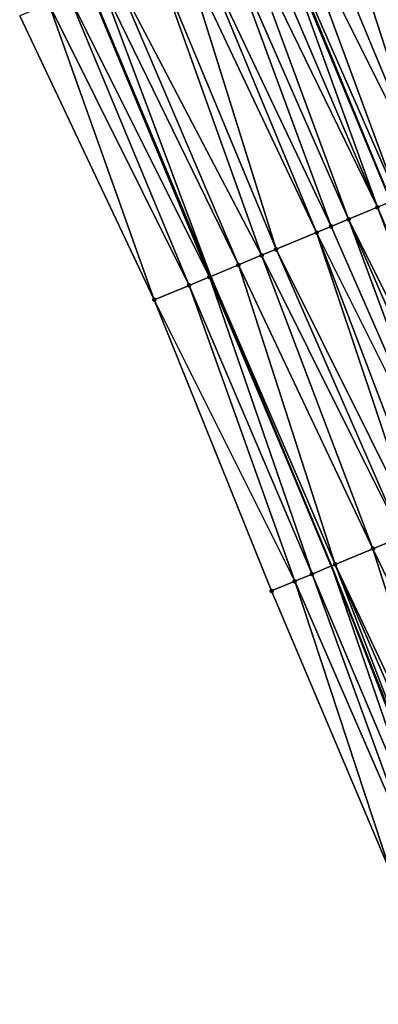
# Model space of a CAD drawing. Header units: feet. Extents: x 2004186 to 2014793, y 836912 to 864902.
# Tile 339 of 656: x 2010293 to 2010316, y 848034 to 848097. Entities that reach past the tile are written whole.
import ezdxf

# ---------------------------------------------------------------- set-up
doc = ezdxf.new("R2010")
doc.units = ezdxf.units.FT
doc.header["$LTSCALE"] = 100
doc.header["$MEASUREMENT"] = 0
for name, color, linetype, lineweight in [('EP_Travel Lane', 5, 'Continuous', 40), ('GPL_Skip Line', 2, 'Continuous', 40), ('Road Shots', 4, 'Continuous', 200), ('Road X-Section', 30, 'Continuous', 13)]:
    doc.layers.add(name, color=color, linetype=linetype, lineweight=lineweight)
doc.layers.add('I-77 SB_MM21-27-Surface-Border', color=7, linetype='Continuous')
doc.layers.add('I-77 SB_MM21-27-Surface-TIN', color=7, linetype='Continuous')

msp = doc.modelspace()

# ---------------------------------------------------------------- linework, layer by layer
at = {"layer": 'EP_Travel Lane'}
msp.add_polyline3d([(2010411.27561073, 847801.6155537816, 431.5946390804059), (2010404.664397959, 847820.4911271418, 431.5215384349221), (2010398.053152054, 847839.3667951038, 431.4753545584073), (2010391.291403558, 847857.8650233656, 431.416789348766), (2010384.405827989, 847876.6421531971, 431.3169357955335), (2010377.520197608, 847895.4194325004, 431.2697150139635), (2010370.634593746, 847914.1966394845, 431.1969690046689), (2010363.638101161, 847932.5998166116, 431.1206597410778), (2010356.528513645, 847951.2935980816, 431.1153276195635), (2010349.418995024, 847969.9871984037, 431.0514817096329), (2010342.428434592, 847988.3403477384, 430.9910314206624), (2010335.069173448, 848006.9369856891, 430.9005451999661), (2010327.709890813, 848025.5336779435, 430.8292895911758), (2010320.350612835, 848044.1303584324, 430.7538676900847), (2010313.096629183, 848062.3908315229, 430.6781007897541), (2010305.390469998, 848080.8465041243, 430.5989821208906), (2010297.684316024, 848099.3021642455, 430.5160583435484)], dxfattribs=at)
at = {"layer": 'GPL_Skip Line'}
msp.add_polyline3d([(2010422.965392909, 847805.7298375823, 432.0990983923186), (2010416.32843218, 847824.5963541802, 432.0262505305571), (2010409.691460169, 847843.4629028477, 431.9625323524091), (2010402.875732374, 847862.105767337, 431.9007132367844), (2010395.992691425, 847880.8838705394, 431.8150787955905), (2010389.109602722, 847899.6621040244, 431.7753469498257), (2010382.226526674, 847918.4403029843, 431.7234295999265), (2010375.19105259, 847936.9974819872, 431.6554652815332), (2010368.098361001, 847955.6975032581, 431.596892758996), (2010361.005655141, 847974.3975621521, 431.5504159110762), (2010353.967335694, 847992.9289843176, 431.4755962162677), (2010346.605653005, 848011.5247025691, 431.3982657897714), (2010339.243966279, 848030.1204310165, 431.3245462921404), (2010331.882245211, 848048.7162462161, 431.2815498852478), (2010324.561540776, 848067.1436544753, 431.2263298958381), (2010316.89390634, 848085.6152723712, 431.1424802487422), (2010309.226277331, 848104.0868771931, 431.0546505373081)], dxfattribs=at)
at = {"layer": 'I-77 SB_MM21-27-Surface-Border', "color": 3, "linetype": 'ByBlock', "lineweight": -2}
msp.add_polyline3d([(2010407.113855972, 847800.1508731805, 431.433307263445), (2010401.986137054, 847819.5486046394, 431.4328845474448), (2010394.028547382, 847837.9504286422, 431.3309332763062), (2010387.102347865, 847856.3315577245, 431.2563549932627), (2010380.604963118, 847875.2507694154, 431.1648142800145), (2010372.980670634, 847893.7575748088, 431.0657531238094), (2010365.732000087, 847912.4018871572, 430.9826047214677), (2010358.568744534, 847930.6702650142, 430.9181466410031), (2010351.456411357, 847949.3628909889, 430.8815903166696), (2010344.717938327, 847968.1977442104, 430.8386513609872), (2010337.570430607, 847986.4083957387, 430.760817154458), (2010331.111513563, 848005.3630545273, 430.7032324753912), (2010323.165819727, 848023.7265324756, 430.6018029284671), (2010316.892724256, 848042.7551530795, 430.5724557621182), (2010309.267378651, 848060.8033689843, 430.4866649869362), (2010301.796048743, 848079.3564190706, 430.4260753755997), (2010293.216183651, 848097.4499587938, 430.3221133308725)], dxfattribs=at)
at = {"layer": 'I-77 SB_MM21-27-Surface-TIN', "color": 128, "linetype": 'ByBlock', "lineweight": -2}
for points in [[(2010316.12575845, 848106.946873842, 431.3301410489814), (2010314.832464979, 848106.4107842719, 431.2813275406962), (2010323.412318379, 848088.3172727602, 431.3938821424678)], [(2010314.832464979, 848106.4107842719, 431.2813275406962), (2010313.16966551, 848105.7215107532, 431.2138527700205), (2010321.934262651, 848087.7046135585, 431.3425330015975)], [(2010314.832464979, 848106.4107842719, 431.2813275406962), (2010321.934262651, 848087.7046135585, 431.3425330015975), (2010323.412318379, 848088.3172727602, 431.3938821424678)], [(2010313.16966551, 848105.7215107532, 431.2138527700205), (2010311.691623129, 848105.1088193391, 431.152706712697), (2010319.347688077, 848086.6324045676, 431.2358251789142)], [(2010313.16966551, 848105.7215107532, 431.2138527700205), (2010319.347688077, 848086.6324045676, 431.2358251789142), (2010321.934262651, 848087.7046135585, 431.3425330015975)], [(2010311.691623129, 848105.1088193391, 431.152706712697), (2010310.398326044, 848104.5727384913, 431.1065462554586), (2010319.347688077, 848086.6324045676, 431.2358251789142)], [(2010310.398326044, 848104.5727384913, 431.1065462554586), (2010309.289797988, 848104.1132109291, 431.0579486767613), (2010317.315368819, 848085.7899803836, 431.1598116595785)], [(2010310.398326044, 848104.5727384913, 431.1065462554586), (2010317.315368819, 848085.7899803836, 431.1598116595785), (2010319.347688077, 848086.6324045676, 431.2358251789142)], [(2010308.181282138, 848103.6536539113, 431.0003919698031), (2010307.257518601, 848103.2706905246, 430.9526697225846), (2010316.022081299, 848085.2538764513, 431.1066289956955)], [(2010308.181282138, 848103.6536539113, 431.0003919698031), (2010316.022081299, 848085.2538764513, 431.1066289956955), (2010309.226277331, 848104.0868771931, 431.0546505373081)], [(2010309.289797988, 848104.1132109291, 431.0579486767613), (2010309.226277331, 848104.0868771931, 431.0546505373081), (2010316.89390634, 848085.6152723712, 431.1424802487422)], [(2010316.022081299, 848085.2538764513, 431.1066289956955), (2010316.89390634, 848085.6152723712, 431.1424802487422), (2010309.226277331, 848104.0868771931, 431.0546505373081)], [(2010309.289797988, 848104.1132109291, 431.0579486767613), (2010316.89390634, 848085.6152723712, 431.1424802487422), (2010317.315368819, 848085.7899803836, 431.1598116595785)], [(2010307.257518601, 848103.2706905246, 430.9526697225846), (2010306.148991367, 848102.8111609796, 430.9034690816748), (2010314.174550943, 848084.487957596, 431.0135919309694)], [(2010307.257518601, 848103.2706905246, 430.9526697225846), (2010314.174550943, 848084.487957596, 431.0135919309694), (2010316.022081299, 848085.2538764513, 431.1066289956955)], [(2010306.148991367, 848102.8111609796, 430.9034690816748), (2010304.48621272, 848102.1218372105, 430.8207102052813), (2010313.066033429, 848084.028404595, 430.9572563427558)], [(2010306.148991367, 848102.8111609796, 430.9034690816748), (2010313.066033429, 848084.028404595, 430.9572563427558), (2010314.174550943, 848084.487957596, 431.0135919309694)], [(2010303.562440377, 848101.7388950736, 430.7794513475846), (2010301.899637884, 848101.0496288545, 430.714196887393), (2010309.555692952, 848082.5732379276, 430.8045626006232)], [(2010304.48621272, 848102.1218372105, 430.8207102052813), (2010303.562440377, 848101.7388950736, 430.7794513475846), (2010312.142266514, 848083.64544936, 430.9120130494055)], [(2010303.562440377, 848101.7388950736, 430.7794513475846), (2010309.555692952, 848082.5732379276, 430.8045626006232), (2010312.142266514, 848083.64544936, 430.9120130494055)], [(2010304.48621272, 848102.1218372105, 430.8207102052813), (2010312.142266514, 848083.64544936, 430.9120130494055), (2010313.066033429, 848084.028404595, 430.9572563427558)], [(2010301.899637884, 848101.0496288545, 430.714196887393), (2010299.313078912, 848099.9773822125, 430.5960384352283), (2010308.631922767, 848082.1902905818, 430.7617188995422)], [(2010301.899637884, 848101.0496288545, 430.714196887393), (2010308.631922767, 848082.1902905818, 430.7617188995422), (2010309.555692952, 848082.5732379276, 430.8045626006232)], [(2010299.313078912, 848099.9773822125, 430.5960384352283), (2010298.38931273, 848099.5944252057, 430.5502567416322), (2010307.153892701, 848081.5775694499, 430.6915330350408)], [(2010299.313078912, 848099.9773822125, 430.5960384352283), (2010307.153892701, 848081.5775694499, 430.6915330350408), (2010308.631922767, 848082.1902905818, 430.7617188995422)], [(2010297.650298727, 848099.2880621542, 430.5144082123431), (2010296.357007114, 848098.7519680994, 430.4642305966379), (2010305.306367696, 848080.8116376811, 430.594568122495)], [(2010297.650298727, 848099.2880621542, 430.5144082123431), (2010305.306367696, 848080.8116376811, 430.594568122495), (2010297.684316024, 848099.3021642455, 430.5160583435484)], [(2010298.38931273, 848099.5944252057, 430.5502567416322), (2010297.684316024, 848099.3021642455, 430.5160583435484), (2010305.390469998, 848080.8465041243, 430.5989821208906)], [(2010305.306367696, 848080.8116376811, 430.594568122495), (2010305.390469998, 848080.8465041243, 430.5989821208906), (2010297.684316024, 848099.3021642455, 430.5160583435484)], [(2010298.38931273, 848099.5944252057, 430.5502567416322), (2010305.390469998, 848080.8465041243, 430.5989821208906), (2010307.153892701, 848081.5775694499, 430.6915330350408)], [(2010296.357007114, 848098.7519680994, 430.4642305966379), (2010295.063727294, 848098.2158455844, 430.4053965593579), (2010304.013090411, 848080.2755090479, 430.5338724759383)], [(2010296.357007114, 848098.7519680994, 430.4642305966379), (2010304.013090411, 848080.2755090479, 430.5338724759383), (2010305.306367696, 848080.8116376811, 430.594568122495)], [(2010295.063727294, 848098.2158455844, 430.4053965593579), (2010293.216183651, 848097.4499587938, 430.3221133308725), (2010301.796048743, 848079.3564190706, 430.4260753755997)], [(2010295.063727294, 848098.2158455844, 430.4053965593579), (2010301.796048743, 848079.3564190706, 430.4260753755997), (2010304.013090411, 848080.2755090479, 430.5338724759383)], [(2010316.022081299, 848085.2538764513, 431.1066289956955), (2010323.862919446, 848066.8540049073, 431.1842468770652), (2010316.89390634, 848085.6152723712, 431.1424802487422)], [(2010316.022081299, 848085.2538764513, 431.1066289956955), (2010314.174550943, 848084.487957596, 431.0135919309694), (2010323.12391745, 848066.5476128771, 431.1395831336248)], [(2010316.022081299, 848085.2538764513, 431.1066289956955), (2010323.12391745, 848066.5476128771, 431.1395831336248), (2010323.862919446, 848066.8540049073, 431.1842468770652)], [(2010314.174550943, 848084.487957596, 431.0135919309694), (2010313.066033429, 848084.028404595, 430.9572563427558), (2010321.091624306, 848065.7051256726, 431.0443996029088)], [(2010314.174550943, 848084.487957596, 431.0135919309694), (2010322.200152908, 848066.1646519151, 431.0925972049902), (2010323.12391745, 848066.5476128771, 431.1395831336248)], [(2010314.174550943, 848084.487957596, 431.0135919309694), (2010321.091624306, 848065.7051256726, 431.0443996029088), (2010322.200152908, 848066.1646519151, 431.0925972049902)], [(2010312.142266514, 848083.64544936, 430.9120130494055), (2010309.555692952, 848082.5732379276, 430.8045626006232), (2010318.505062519, 848064.6328858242, 430.9283042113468)], [(2010313.066033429, 848084.028404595, 430.9572563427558), (2010312.142266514, 848083.64544936, 430.9120130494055), (2010321.091624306, 848065.7051256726, 431.0443996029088)], [(2010312.142266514, 848083.64544936, 430.9120130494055), (2010319.244085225, 848064.9392278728, 430.9577654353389), (2010321.091624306, 848065.7051256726, 431.0443996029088)], [(2010312.142266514, 848083.64544936, 430.9120130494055), (2010318.505062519, 848064.6328858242, 430.9283042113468), (2010319.244085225, 848064.9392278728, 430.9577654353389)], [(2010308.631922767, 848082.1902905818, 430.7617188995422), (2010307.153892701, 848081.5775694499, 430.6915330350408), (2010315.733740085, 848063.4840724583, 430.8084916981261)], [(2010309.555692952, 848082.5732379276, 430.8045626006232), (2010308.631922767, 848082.1902905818, 430.7617188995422), (2010317.581281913, 848064.2499636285, 430.8931094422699)], [(2010308.631922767, 848082.1902905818, 430.7617188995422), (2010315.733740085, 848063.4840724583, 430.8084916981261), (2010317.581281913, 848064.2499636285, 430.8931094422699)], [(2010309.555692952, 848082.5732379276, 430.8045626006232), (2010317.581281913, 848064.2499636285, 430.8931094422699), (2010318.505062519, 848064.6328858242, 430.9283042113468)], [(2010307.153892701, 848081.5775694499, 430.6915330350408), (2010305.390469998, 848080.8465041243, 430.5989821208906), (2010313.331948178, 848062.4883838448, 430.689335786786)], [(2010307.153892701, 848081.5775694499, 430.6915330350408), (2010313.331948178, 848062.4883838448, 430.689335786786), (2010315.733740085, 848063.4840724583, 430.8084916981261)], [(2010305.306367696, 848080.8116376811, 430.594568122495), (2010304.013090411, 848080.2755090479, 430.5338724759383), (2010311.853918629, 848061.8756614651, 430.6187692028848)], [(2010305.306367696, 848080.8116376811, 430.594568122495), (2010313.096629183, 848062.3908315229, 430.6781007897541), (2010305.390469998, 848080.8465041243, 430.5989821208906)], [(2010305.306367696, 848080.8116376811, 430.594568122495), (2010311.853918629, 848061.8756614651, 430.6187692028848), (2010313.096629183, 848062.3908315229, 430.6781007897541)], [(2010313.331948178, 848062.4883838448, 430.689335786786), (2010305.390469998, 848080.8465041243, 430.5989821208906), (2010313.096629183, 848062.3908315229, 430.6781007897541)], [(2010304.013090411, 848080.2755090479, 430.5338724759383), (2010301.796048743, 848079.3564190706, 430.4260753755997), (2010310.745398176, 848061.4161155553, 430.5645896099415)], [(2010304.013090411, 848080.2755090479, 430.5338724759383), (2010310.745398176, 848061.4161155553, 430.5645896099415), (2010311.853918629, 848061.8756614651, 430.6187692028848)], [(2010301.796048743, 848079.3564190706, 430.4260753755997), (2010309.267378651, 848060.8033689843, 430.4866649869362), (2010310.745398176, 848061.4161155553, 430.5645896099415)], [(2010317.581281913, 848064.2499636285, 430.8931094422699), (2010315.733740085, 848063.4840724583, 430.8084916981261), (2010324.326442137, 848045.7114750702, 430.9397477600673)], [(2010315.733740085, 848063.4840724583, 430.8084916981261), (2010313.331948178, 848062.4883838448, 430.689335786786), (2010321.724618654, 848044.6768182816, 430.8310065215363)], [(2010315.733740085, 848063.4840724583, 430.8084916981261), (2010321.724618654, 848044.6768182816, 430.8310065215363), (2010324.326442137, 848045.7114750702, 430.9397477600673)], [(2010311.853918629, 848061.8756614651, 430.6187692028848), (2010319.494512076, 848043.7898995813, 430.7129867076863), (2010313.096629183, 848062.3908315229, 430.6781007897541)], [(2010313.331948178, 848062.4883838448, 430.689335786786), (2010313.096629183, 848062.3908315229, 430.6781007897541), (2010320.350612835, 848044.1303584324, 430.7538676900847)], [(2010320.237886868, 848044.0855242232, 430.7470380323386), (2010320.350612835, 848044.1303584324, 430.7538676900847), (2010313.096629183, 848062.3908315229, 430.6781007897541)], [(2010320.237886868, 848044.0855242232, 430.7470380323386), (2010313.096629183, 848062.3908315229, 430.6781007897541), (2010319.494512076, 848043.7898995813, 430.7129867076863)], [(2010313.331948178, 848062.4883838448, 430.689335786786), (2010320.350612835, 848044.1303584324, 430.7538676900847), (2010321.167089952, 848044.4550937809, 430.8033350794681)], [(2010313.331948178, 848062.4883838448, 430.689335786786), (2010321.167089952, 848044.4550937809, 430.8033350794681), (2010321.724618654, 848044.6768182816, 430.8310065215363)], [(2010311.853918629, 848061.8756614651, 430.6187692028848), (2010310.745398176, 848061.4161155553, 430.5645896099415), (2010318.565303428, 848043.4203440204, 430.6616493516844)], [(2010311.853918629, 848061.8756614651, 430.6187692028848), (2010318.565303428, 848043.4203440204, 430.6616493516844), (2010319.494512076, 848043.7898995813, 430.7129867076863)], [(2010310.745398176, 848061.4161155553, 430.5645896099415), (2010309.267378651, 848060.8033689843, 430.4866649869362), (2010316.892724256, 848042.7551530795, 430.5724557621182)], [(2010310.745398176, 848061.4161155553, 430.5645896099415), (2010316.892724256, 848042.7551530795, 430.5724557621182), (2010318.565303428, 848043.4203440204, 430.6616493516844)]]:
    msp.add_3dface(points, dxfattribs=at)
at = {"layer": 'Road Shots', "lineweight": 100}
for p in [(2010316.022081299, 848085.2538764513, 431.1066289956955), (2010314.174550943, 848084.487957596, 431.0135919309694), (2010312.142266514, 848083.64544936, 430.9120130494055), (2010313.066033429, 848084.028404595, 430.9572563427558), (2010308.631922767, 848082.1902905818, 430.7617188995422), (2010309.555692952, 848082.5732379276, 430.8045626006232), (2010307.153892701, 848081.5775694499, 430.6915330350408), (2010305.306367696, 848080.8116376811, 430.594568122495), (2010304.013090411, 848080.2755090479, 430.5338724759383), (2010301.796048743, 848079.3564190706, 430.4260753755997), (2010315.733740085, 848063.4840724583, 430.8084916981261), (2010313.331948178, 848062.4883838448, 430.689335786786), (2010311.853918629, 848061.8756614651, 430.6187692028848), (2010310.745398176, 848061.4161155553, 430.5645896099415), (2010309.267378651, 848060.8033689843, 430.4866649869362)]:
    msp.add_point(p, dxfattribs=at)
at = {"layer": 'Road X-Section', "extrusion": (0.3828040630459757, -0.9238227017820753, 0.00355879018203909), "elevation": -13921.73510049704, "flags": 128}
msp.add_lwpolyline([(2181824.476479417, 479.9736490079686), (2181826.876479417, 480.0814467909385), (2181828.276479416, 480.142142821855), (2181830.276479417, 480.2391083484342), (2181831.876479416, 480.3092946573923), (2181832.876479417, 480.3521386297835), (2181835.676479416, 480.4595897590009), (2181836.676479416, 480.5048333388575), (2181837.876479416, 480.5611692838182), (2181839.876479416, 480.6542069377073), (2181841.276479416, 480.707389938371), (2181843.476479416, 480.7834039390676), (2181846.276479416, 480.8901124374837), (2181847.876479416, 480.9414619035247), (2181849.476479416, 481.0041117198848), (2181851.276479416, 481.083999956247), (2181852.076479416, 481.112573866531), (2181853.276479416, 481.1499117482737), (2181854.276479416, 481.1870284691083), (2181856.076479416, 481.2606874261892), (2181857.276479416, 481.3115767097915), (2181858.276479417, 481.3450546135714), (2181859.476479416, 481.3858243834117), (2181861.276479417, 481.452286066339), (2181863.276479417, 481.5316039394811), (2181864.076479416, 481.5612913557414), (2181864.676479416, 481.5906855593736), (2181865.476479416, 481.633570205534), (2181866.076479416, 481.6602747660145), (2181867.476479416, 481.7134495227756), (2181868.876479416, 481.756746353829), (2181869.876479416, 481.7870955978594), (2181870.476479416, 481.8019582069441)], dxfattribs=at)
at = {"layer": 'Road X-Section', "extrusion": (0.3828040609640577, -0.9238227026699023, 0.003558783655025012), "elevation": -13901.74004160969, "flags": 128}
msp.add_lwpolyline([(2181824.276447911, 479.9629895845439), (2181825.876447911, 480.0409147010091), (2181827.076447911, 480.0950946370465), (2181828.676447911, 480.1656616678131), (2181831.276447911, 480.2848183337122), (2181833.276447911, 480.3694366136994), (2181834.276447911, 480.4046316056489), (2181835.076447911, 480.4340930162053), (2181837.076447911, 480.5207277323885), (2181838.276447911, 480.5689256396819), (2181839.276447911, 480.6159118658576), (2181840.076447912, 480.6605758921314), (2181840.876447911, 480.7050916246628), (2181841.276447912, 480.7216067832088), (2181842.676447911, 480.7661405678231), (2181844.876447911, 480.843620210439), (2181846.676447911, 480.9123462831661), (2181848.076447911, 480.961028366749), (2181850.076447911, 481.0424634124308), (2181851.076447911, 481.0821992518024), (2181851.676447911, 481.1011991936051), (2181852.476447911, 481.1227201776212), (2181852.876447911, 481.1364944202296), (2181853.876447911, 481.1767312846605), (2181855.676447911, 481.2464733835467), (2181856.476447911, 481.281126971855), (2181857.476447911, 481.3275754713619), (2181858.876447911, 481.3836330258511), (2181861.276447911, 481.4728731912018), (2181862.276447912, 481.514806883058), (2181863.076447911, 481.5480380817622), (2181864.076447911, 481.585929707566), (2181864.676447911, 481.6138273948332), (2181865.676447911, 481.6633991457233), (2181866.276447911, 481.6879973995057), (2181867.276447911, 481.7207113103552), (2181869.276447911, 481.7781296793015), (2181870.676447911, 481.8265790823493), (2181870.876447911, 481.8327218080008)], dxfattribs=at)

doc.saveas('drawing.dxf')
